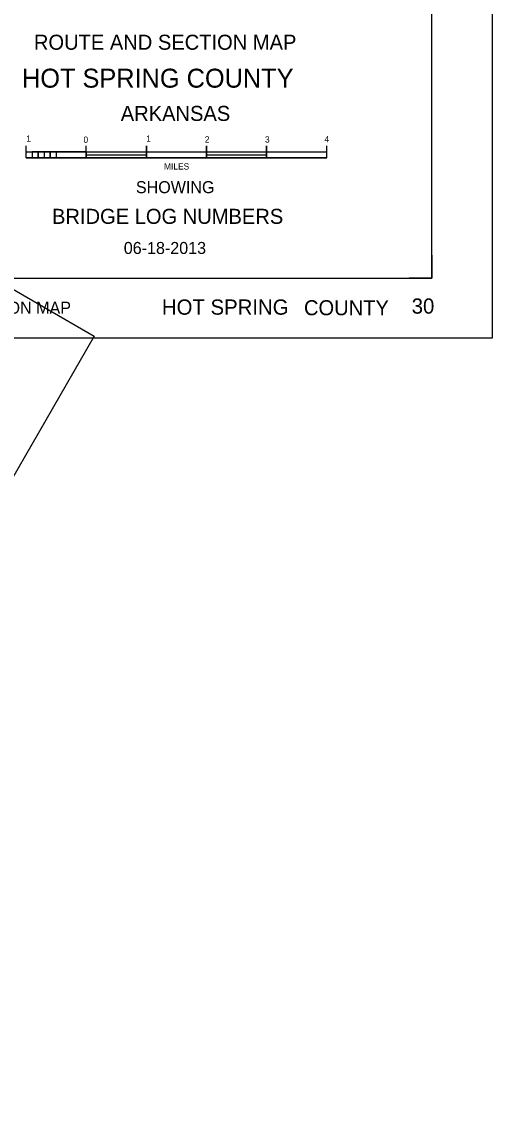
# Model space of a CAD drawing. Extents: x 369523 to 838377, y 495025 to 936819.
# Drawn here: x 708989 to 750279, y 689027 to 785066 of the extents above; entities that cross this region are included whole.
import ezdxf

# ---------------------------------------------------------------- set-up
doc = ezdxf.new("R2010")
doc.units = 0
doc.layers.add('21', color=7, linetype='Continuous')

msp = doc.modelspace()

# ---------------------------------------------------------------- linework, layer by layer
at = {"layer": '21'}
for p, q in [((750279, 936819), (750279, 757299)), ((744999, 762579), (744999, 932859)), ((459282, 905322), (715348, 757482)), ((709359, 773667), (709359, 774195)), ((714639, 773667), (714639, 774195)), ((719919, 773667), (719919, 774195)), ((719919, 774195), (719919, 773667)), ((725199, 773667), (725199, 774195)), ((725199, 774195), (725199, 773667)), ((730479, 773667), (730479, 774195)), ((730479, 774195), (730479, 773667)), ((735759, 773139), (735759, 774195)), ((709359, 773139), (709359, 773667)), ((709359, 773667), (709359, 773667)), ((709359, 773667), (714639, 773667)), ((709359, 773667), (709887, 773667)), ((709359, 773139), (735759, 773139)), ((735759, 773139), (709359, 773139)), ((709887, 773667), (709887, 773667)), ((710415, 773667), (709887, 773667)), ((709887, 773667), (709887, 773667)), ((709887, 773667), (709887, 773139)), ((710943, 773667), (710415, 773667)), ((710415, 773667), (710415, 773667)), ((710415, 773667), (710415, 773667)), ((710415, 773667), (710415, 773139)), ((710415, 773139), (710415, 773667)), ((711471, 773667), (710943, 773667)), ((710943, 773667), (710943, 773667)), ((710943, 773667), (710943, 773667)), ((710943, 773667), (710943, 773139)), ((711999, 773667), (711471, 773667)), ((711471, 773667), (711471, 773667)), ((711471, 773667), (711471, 773139)), ((711471, 773139), (711471, 773667)), ((711999, 773667), (712076, 773672)), ((714639, 773667), (711999, 773667)), ((711999, 773667), (711999, 773139)), ((714639, 773667), (714639, 773667)), ((714639, 773667), (714639, 773139)), ((714639, 773139), (714639, 773667)), ((714639, 773667), (719919, 773667)), ((714639, 773139), (714639, 773403)), ((714639, 773403), (714639, 773403)), ((714639, 773403), (719919, 773403)), ((719919, 773667), (719919, 773139)), ((719919, 773139), (719919, 773667)), ((719919, 773667), (725199, 773667)), ((725199, 773667), (725199, 773667)), ((725199, 773667), (725199, 773139)), ((725199, 773139), (725199, 773667)), ((725199, 773667), (730479, 773667)), ((725199, 773139), (725199, 773395)), ((725199, 773395), (725199, 773395)), ((725199, 773395), (730479, 773395)), ((730479, 773667), (730479, 773139)), ((730479, 773139), (730479, 773667)), ((730479, 773667), (735759, 773667)), ((744999, 773139), (744999, 773139)), ((744999, 762579), (744999, 765072)), ((744999, 762579), (744999, 764579)), ((744999, 764579), (744999, 762579)), ((470439, 762579), (744999, 762579)), ((742677, 762579), (744999, 762579)), ((744999, 762579), (742999, 762579)), ((744999, 762579), (743294, 762579)), ((744999, 762579), (744999, 762579)), ((744999, 762579), (744999, 762579)), ((744999, 762579), (744999, 762579)), ((750279, 757299), (454599, 757299)), ((715348, 757482), (625588, 602013))]:
    msp.add_line(p, q, dxfattribs=at)

# ---------------------------------------------------------------- texts
for s, height, p in [('ROUTE AND SECTION MAP', 1320, (710047, 782620)), ('HOT SPRING COUNTY', 1663, (708999, 779294)), ('ARKANSAS', 1320, (717672, 776372)), ('1', 550, (709375, 774550)), ('1', 550, (719907, 774550)), ('2', 550, (725055, 774475)), ('3', 550, (730334, 774475)), ('4', 550, (735563, 774500)), ('0', 550, (714401, 774451)), ('MILES', 550, (721474, 772108)), ('SHOWING', 1056, (719000, 770032)), ('BRIDGE LOG NUMBERS', 1320, (711636, 767338)), ('06-18-2013', 1056, (717937, 764694)), ('HOT SPRING', 1336, (721286, 759366)), ('COUNTY', 1320, (733760, 759318)), ('30', 1336, (743217, 759457)), ('ROUTE AND SECTION MAP', 1056, (694864, 759450))]:
    msp.add_text(s, height=height, dxfattribs=at).set_placement(p)

doc.saveas('drawing.dxf')
